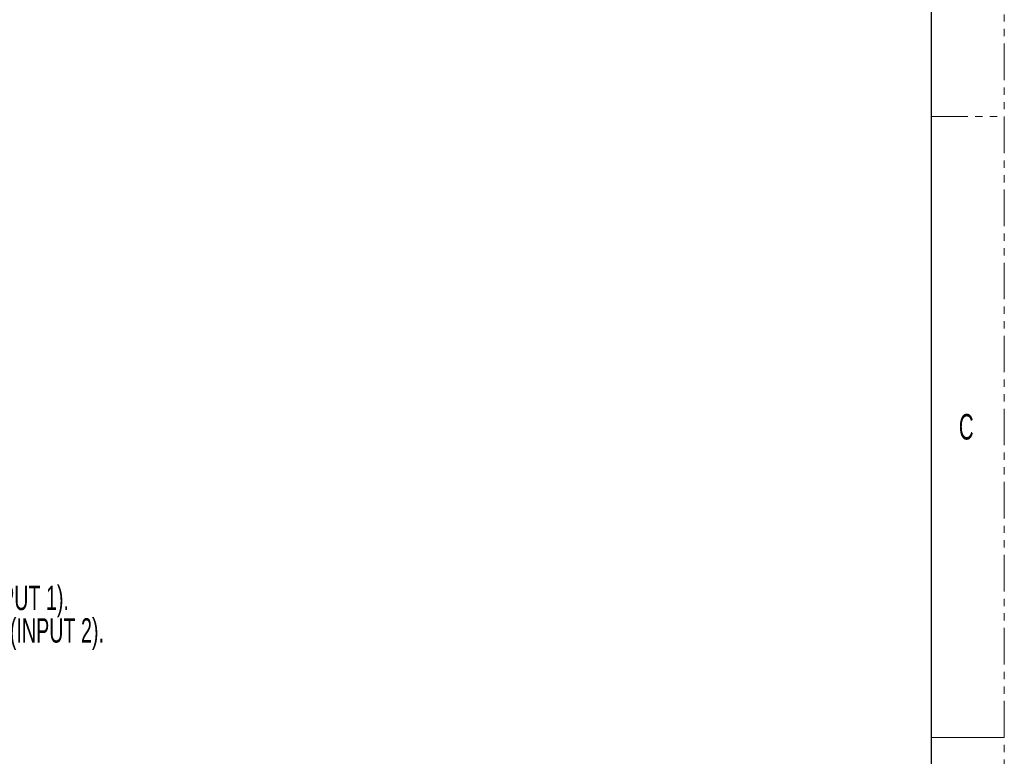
# Model space of a CAD drawing. Header units: millimetres. Extents: x 0 to 1118, y 0 to 864.
# Tile 305 of 390: x 946 to 1118, y 213 to 341. Entities that reach past the tile are written whole.
import ezdxf

# ---------------------------------------------------------------- set-up
doc = ezdxf.new("R2010")
doc.units = ezdxf.units.MM
doc.linetypes.add('PHANTOM', pattern=[12.7, 6.35, -1.27, 1.27, -1.27, 1.27, -1.27])
doc.styles.add('SLDTEXTSTYLE0', font='TXT', dxfattribs={"width": 0.605})
doc.styles.add('SLDTEXTSTYLE2', font='TXT', dxfattribs={"width": 0.6})

# ---------------------------------------------------------------- blocks, each defined once
blk = doc.blocks.new('SW_NOTE_0')
at = {"color": 0, "linetype": 'Continuous', "lineweight": 0, "char_height": 4.2333, "attachment_point": 1, "style": 'SLDTEXTSTYLE0'}
for s, insert in [('AMBIENT AIR TEMPERATURE: 5°C (41°F) TO 40°C (104° F) MAX UP TO 300m [~1,000 ft]', (10, -28.41)), ('OPERATING ALTITUDE: 3,000m [~10,000 ft] MAX AT 5°C-25°C AMBIENT', (10, -34.05)), ('LONGTERM STORAGE REQUIREMENT (>6 MONTHS): 5°C-35°C, 45-75% RH', (10, -50.99)), ('FULL POWER MODE: SINGLE PHASE 200-240Vac, 16A MAX, 50/60hz.  IEC320-C20 STYLE INLET (INPUT 1).', (20, -67.92)), ('LIMITED POWER MODE: SINGLE PHASE 100-240 Vac, 10A MAX, 50/60hz.  IEC320-C14 STYLE INLET (INPUT 2).', (20, -73.57)), ('PRODUCT HAS BEEN RATED TO RUN IN LANDSCAPE ORIENTATION (AS SHOWN).', (10, -84.85)), ('OPERATING IN OTHER ORIENTATIONS MAY REDUCE THE PERFORMANCE OF THE PROJECTOR.', (10, -90.5))]:
    blk.add_mtext(s, dxfattribs=dict(at, insert=insert))

msp = doc.modelspace()

# ---------------------------------------------------------------- linework, layer by layer
at = {"color": 7, "linetype": 'PHANTOM', "lineweight": 0}
for p, q in [((1117.6, 0), (1117.6, 863.6)), ((1104.9, 323.85), (1117.6, 323.85))]:
    msp.add_line(p, q, dxfattribs=at)
at = {"color": 7, "linetype": 'Continuous', "lineweight": 30}
msp.add_line((1104.9, 838.2), (1104.9, 25.4), dxfattribs=at)
at = {"color": 7, "linetype": 'Continuous', "lineweight": 0}
msp.add_line((1104.9, 215.9), (1117.6, 215.9), dxfattribs=at)

# ---------------------------------------------------------------- block references
msp.add_blockref('SW_NOTE_0', (763.131, 310.2063), dxfattribs=at)

# ---------------------------------------------------------------- texts
at = {"color": 7, "linetype": 'Continuous', "lineweight": 0, "insert": (1109.6943, 272.1477), "char_height": 4.445, "attachment_point": 1, "style": 'SLDTEXTSTYLE2'}
msp.add_mtext('C', dxfattribs=at)

doc.saveas('drawing.dxf')
